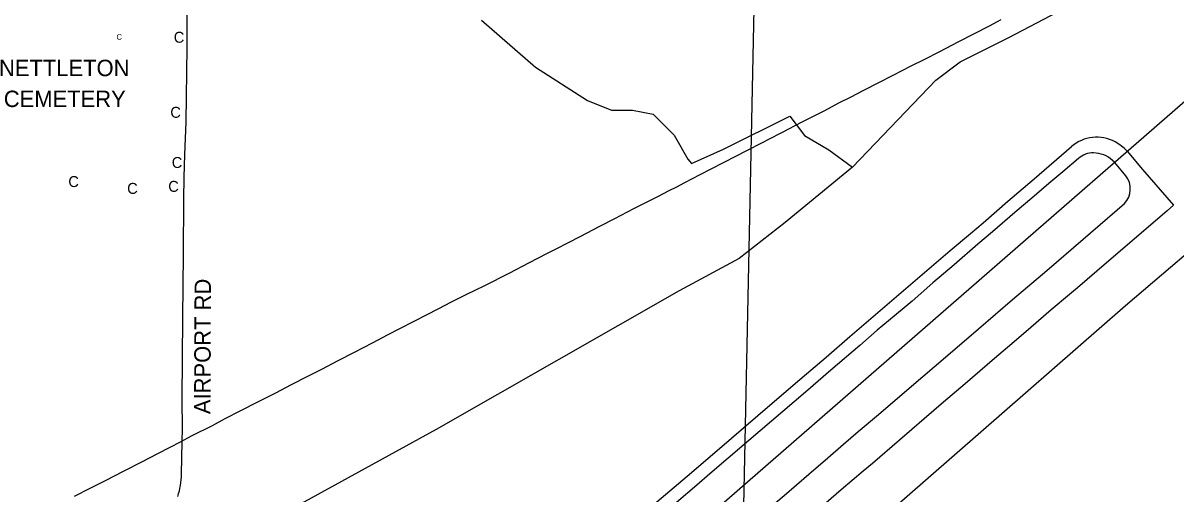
# Model space of a CAD drawing. Extents: x 1670563 to 1761545, y 515755 to 578944.
# Drawn here: x 1711642 to 1716909, y 549724 to 551874 of the extents above; entities that cross this region are included whole.
import ezdxf

# ---------------------------------------------------------------- set-up
doc = ezdxf.new("R2010")
doc.units = 0
for name, color, linetype in [('5_sectionlines', 7, 'Continuous'), ('AIRPORT', 7, 'Continuous'), ('CEMETERY', 7, 'Continuous'), ('Cross', 7, 'Continuous'), ('RR Tracks', 7, 'Continuous'), ('SHP_LINE', 7, 'Continuous'), ('STREETCL', 7, 'Continuous'), ('STRNAMES', 7, 'Continuous')]:
    doc.layers.add(name, color=color, linetype=linetype)

# ---------------------------------------------------------------- blocks, each defined once
blk = doc.blocks.new('RR TRACKS02')
at = {"layer": 'RR Tracks'}
for p, q in [((1716109.6, 551888.7), (1716055.9, 551860.6)), ((1715986.5, 551824.9), (1715912, 551787)), ((1716055.9, 551860.6), (1715986.5, 551824.9)), ((1715912, 551787), (1715829.5, 551743.7)), ((1715829.5, 551743.7), (1715757, 551707.1)), ((1715697.5, 551677.1), (1715615.5, 551634.6)), ((1715757, 551707.1), (1715697.5, 551677.1)), ((1715615.5, 551634.6), (1715550.7, 551601.6)), ((1715481.2, 551566.2), (1715420.6, 551534.4)), ((1715550.7, 551601.6), (1715481.2, 551566.2)), ((1715420.6, 551534.4), (1715367.4, 551507.9)), ((1715303.4, 551474.1), (1715242.3, 551443.2)), ((1715367.4, 551507.9), (1715303.4, 551474.1)), ((1715200, 551421.5), (1715107.4, 551373.1)), ((1715242.3, 551443.2), (1715200, 551421.5)), ((1715107.4, 551373.1), (1715047.2, 551342.9)), ((1715019, 551327.3), (1714947.1, 551291.7)), ((1715047.2, 551342.9), (1715019, 551327.3)), ((1714896.2, 551264.8), (1714843.7, 551237.9)), ((1714947.1, 551291.7), (1714896.2, 551264.8)), ((1714785, 551207), (1714734.6, 551181.5)), ((1714843.7, 551237.9), (1714785, 551207)), ((1714663.5, 551144.2), (1714627.9, 551125.6)), ((1714734.6, 551181.5), (1714663.5, 551144.2)), ((1714592.4, 551107.9), (1714540.7, 551080.8)), ((1714627.9, 551125.6), (1714592.4, 551107.9)), ((1714540.7, 551080.8), (1714431.5, 551025.6)), ((1714431.5, 551025.6), (1714344.2, 550980.3)), ((1714275.8, 550945.3), (1714185.5, 550898.3)), ((1714344.2, 550980.3), (1714275.8, 550945.3)), ((1714185.5, 550898.3), (1714079.4, 550843.6)), ((1714079.4, 550843.6), (1714033.4, 550820.9)), ((1713954.6, 550779.2), (1713861, 550731.6)), ((1714033.4, 550820.9), (1713954.6, 550779.2)), ((1713861, 550731.6), (1713750.7, 550674.4)), ((1713750.7, 550674.4), (1713706.3, 550652.8)), ((1713637.3, 550619.4), (1713595.1, 550598.3)), ((1713671.3, 550636.4), (1713637.3, 550619.4)), ((1713706.3, 550652.8), (1713671.3, 550636.4)), ((1713540.6, 550570.1), (1713483.5, 550541.1)), ((1713595.1, 550598.3), (1713540.6, 550570.1)), ((1713430.4, 550513.8), (1713358.9, 550476)), ((1713483.5, 550541.1), (1713430.4, 550513.8)), ((1713358.9, 550476), (1713309.5, 550450.7)), ((1713237.6, 550412.9), (1713155.4, 550370.8)), ((1713309.5, 550450.7), (1713237.6, 550412.9)), ((1713155.4, 550370.8), (1713079.7, 550331.5)), ((1713079.7, 550331.5), (1713005.4, 550293.2)), ((1712942.4, 550261), (1712867.8, 550222.5)), ((1713005.4, 550293.2), (1712942.4, 550261)), ((1712867.8, 550222.5), (1712796.1, 550185.2)), ((1712709.7, 550141.4), (1712635.1, 550103.7)), ((1712796.1, 550185.2), (1712709.7, 550141.4)), ((1712635.1, 550103.7), (1712564.8, 550067.8)), ((1712505.9, 550036.1), (1712412.9, 549989.2)), ((1712564.8, 550067.8), (1712505.9, 550036.1)), ((1712412.9, 549989.2), (1712357.8, 549960)), ((1712315.2, 549938.3), (1712252.8, 549906.1)), ((1712357.8, 549960), (1712315.2, 549938.3)), ((1712252.8, 549906.1), (1712187, 549871.7)), ((1712099.2, 549827.5), (1712020.1, 549786.5)), ((1712187, 549871.7), (1712099.2, 549827.5)), ((1712020.1, 549786.5), (1711947.7, 549748.9)), ((1711947.7, 549748.9), (1711876.3, 549712.5))]:
    blk.add_line(p, q, dxfattribs=at)

msp = doc.modelspace()

# ---------------------------------------------------------------- linework, layer by layer
at = {"layer": '5_sectionlines'}
msp.add_lwpolyline([(1715069.2, 557329.6), (1715039, 554724.2), (1714928.9, 549450.5), (1714933.4, 546249.8)], dxfattribs=at)
at = {"layer": 'AIRPORT'}
for points in [[(1716262, 551162.7), (1716431.9, 551310.2)], [(1716463.6, 551256.3), (1716392.4, 551195.7), (1716328.6, 551141.3), (1716261.3, 551084), (1716173.1, 551009.1), (1716070.5, 550920.8), (1716003.3, 550864.4), (1715896, 550770.6), (1715798, 550688.2), (1715703.5, 550605.2), (1715596.4, 550515), (1715544.2, 550471.7), (1715464.7, 550401.9), (1715333.1, 550290.2), (1715216.7, 550189.3), (1715061.8, 550056.2), (1714958, 549967.7), (1714864, 549888), (1714790.7, 549824.7), (1714709.4, 549755.5), (1714638.3, 549695), (1714604.5, 549666.1)], [(1716686, 551289.8), (1716755.8, 551206.3), (1716898, 551042.9), (1716868.2, 551016.6), (1716803.1, 550960.6), (1716709, 550880.3), (1716547.1, 550741.5), (1716458.8, 550666), (1716422.1, 550635.6), (1716339.4, 550564.6), (1716245.7, 550484), (1716158.6, 550409.5), (1716079.4, 550342.2), (1715946.3, 550227.5), (1715846.8, 550143), (1715759.1, 550067.1), (1715646.3, 549970.4), (1715522.1, 549864.1), (1715480.1, 549828.3), (1715379.7, 549742.6), (1715276.1, 549654.1)], [(1716629.6, 551238), (1716619.7, 551247.2)], [(1716680.4, 551177.5), (1716629.6, 551238)], [(1713518.6, 548814), (1713588.3, 548874.7), (1713678.7, 548952.4), (1713817, 549070.1), (1713965, 549196), (1714098.4, 549308.4), (1714214.1, 549408.5), (1714289.7, 549474.3), (1714442.7, 549605.3), (1714538.1, 549688), (1714676.6, 549805.6), (1714813.3, 549922.6), (1714999.3, 550082), (1715171.6, 550229.9), (1715311.3, 550349.1), (1715419.2, 550442.5), (1715536.6, 550543), (1715643.7, 550634.5), (1715877.5, 550835.4), (1715970.6, 550913.6), (1716027.7, 550962.1), (1716141.7, 551060.4), (1716262, 551162.7)], [(1714785.9, 549432.8), (1714852, 549489.9), (1714901.6, 549532.8), (1715004.7, 549621), (1715119, 549717.8), (1715231.8, 549815), (1715318.7, 549889.7), (1715390.8, 549951.8), (1715457.5, 550009.1), (1715549.6, 550086.8), (1715701.2, 550217), (1715856.6, 550349), (1716007.1, 550478.2), (1716162.8, 550612.4), (1716230.3, 550669.5), (1716318.6, 550745.1), (1716484.5, 550887.8), (1716674, 551050.8)]]:
    msp.add_lwpolyline(points, dxfattribs=at)
for centre, radius, start, end in [((1716546.9, 551177.8), 175.4, 61.5093, 130.9525), ((1716521.2, 551130.5), 229.2, 44.0314, 61.5093), ((1716531.2, 551179), 102.6, 89.4751, 131.1956), ((1716530.9, 551150.2), 131.5, 47.5195, 89.4751), ((1716602.6, 551118), 98, 316.7734, 37.4129)]:
    msp.add_arc(centre, radius, start, end, dxfattribs=at)
at = {"layer": 'SHP_LINE'}
for points in [[(1715432, 551217), (1715812, 551614), (1715923, 551698), (1716145, 551809), (1717331, 552431), (1717472, 552448), (1717593, 552385), (1717757, 552089)], [(1717757, 552089), (1717657, 552110), (1717588, 552063), (1717456, 551957), (1713505, 548519)], [(1713736, 551888), (1713984, 551673), (1714221, 551521), (1714331, 551476), (1714427, 551476), (1714521, 551459), (1714616, 551363), (1714679, 551253), (1714696, 551233), (1714842, 551299), (1715145, 551449), (1715212, 551361), (1715324, 551296), (1715432, 551217)], [(1715432, 551217), (1715124, 550964), (1714913, 550800), (1714639, 550652), (1713529, 550019), (1712449, 549425)], [(1714335, 548540), (1716678, 550585), (1717161, 550995), (1717357, 551133), (1717505, 551011), (1717642, 550916), (1717843, 550853), (1718013, 550850)]]:
    msp.add_lwpolyline(points, dxfattribs=at)
at = {"layer": 'STREETCL'}
for points in [[(1712396.7, 552573.4), (1712396.3, 552547.4), (1712395.2, 552389.5), (1712391.8, 552137.1), (1712390.7, 551763.9), (1712386.1, 551423.2), (1712380.5, 551272.4), (1712377.1, 551170.9), (1712375.9, 551068.8), (1712373.7, 550819.5), (1712371.4, 550529.8), (1712368, 550156.8), (1712369.2, 550021.5), (1712367.9, 549964.3)], [(1712367.9, 549964.3), (1712364.7, 549815.2), (1712364.1, 549802.2), (1712363.2, 549789.2), (1712361.8, 549776.3), (1712359.9, 549763.4), (1712357.6, 549750.5), (1712354.8, 549737.8), (1712351.7, 549725.2), (1712348, 549712.7)]]:
    msp.add_lwpolyline(points, dxfattribs=at)

# ---------------------------------------------------------------- block references
msp.add_blockref('RR TRACKS02', (0, 0), dxfattribs=at)

# ---------------------------------------------------------------- texts
at = {"layer": 'CEMETERY'}
for s, p in [('NETTLETON', (1711532.4, 551631.9)), ('CEMETERY', (1711554.4, 551490.8))]:
    msp.add_text(s, height=75, dxfattribs=at).set_placement(p)
at = {"layer": 'Cross'}
for height, p in [(50, (1712330.8, 551784.5)), (25, (1712069.5, 551798.4)), (50, (1712315.1, 551441.8)), (50, (1712321.6, 551212.7)), (50, (1711849.2, 551125.6)), (50, (1712118.1, 551094.4)), (50, (1712305.7, 551103.7))]:
    msp.add_text('C', height=height, dxfattribs=at).set_placement(p)
at = {"layer": 'STRNAMES'}
msp.add_text('AIRPORT RD', height=75, rotation=89.7753, dxfattribs=at).set_placement((1712498.4, 550088.6))

doc.saveas('drawing.dxf')
